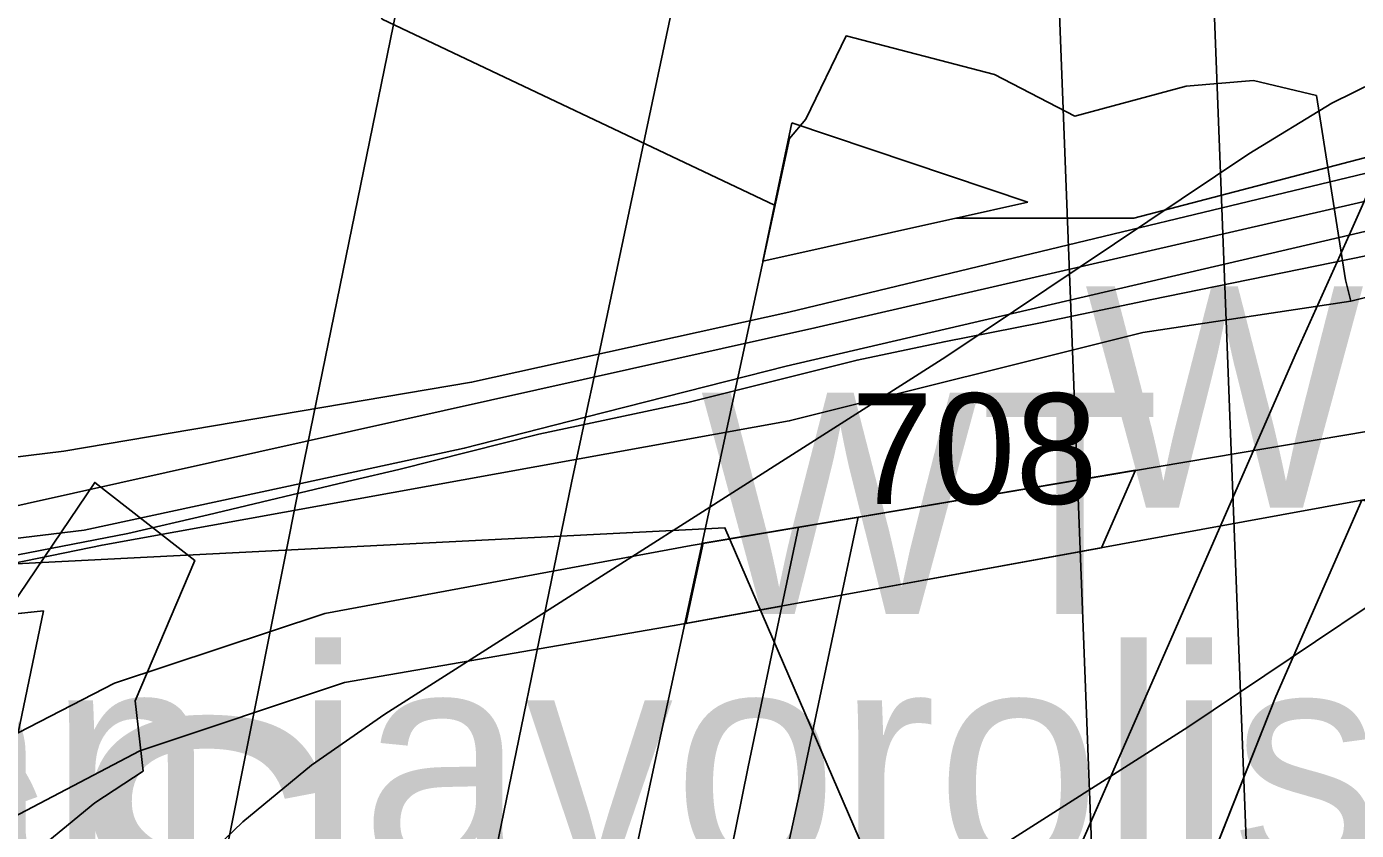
# Model space of a CAD drawing. Extents: x -690419 to -685080, y -987825 to -981190.
# Drawn here: x -686778.1 to -686717.9, y -985732.7 to -985696.3 of the extents above; entities that cross this region are included whole.
import ezdxf

# ---------------------------------------------------------------- set-up
doc = ezdxf.new("R2010")
doc.units = 0
for name, color, linetype in [('_Polohopis reambulance', 7, 'Continuous'), ('BPEJ (S) - hranice', 7, 'Continuous'), ('BPEJ I-II ochrana', 7, 'Continuous'), ('Docházková izochrona BUS (S)', 7, 'Continuous'), ('Docházková izochrona VLAK (S)', 7, 'Continuous'), ('Elektro VN 35 nadzemní (S)', 7, 'Continuous'), ('Kanalizace stoka bez rozlišení (S)', 7, 'Continuous'), ('Kanalizace_ČOV_ČS (S)', 7, 'Continuous'), ('OP elektro VN (S)', 7, 'Continuous'), ('OP lesa 30 m (S)', 7, 'Continuous'), ('OP lesa 50 m (S)', 7, 'Continuous'), ('Plochy dopravy silniční DS (S)', 7, 'Continuous'), ('Plochy smíšené nezastavěného území všeobecné MU (S)', 7, 'Continuous'), ('Plochy veřejná prostranství všeobecná PU (S)', 7, 'Continuous'), ('Plochy vodní a vodnich toku WT (S)', 7, 'Continuous'), ('Plynovod STL (S)', 7, 'Continuous'), ('Regulacni bloky_ID', 7, 'Continuous'), ('Regulační bloky STABILIZOVANÉ (S)', 7, 'Continuous'), ('Regulační bloky STABILIZOVANÉ (S) TIS', 7, 'Continuous'), ('Regulační kódy STABILIZOVANÉ (S)', 7, 'Continuous'), ('Regulační kódy STABILIZOVANÉ (S) TIS', 7, 'Continuous'), ('Silnice I třídy (S) - osa', 7, 'Continuous'), ('Silnice III třídy (S) - osa', 7, 'Continuous'), ('Spoje - komunikační vedení bez rozlišení provozovanál (S)', 7, 'Continuous'), ('USES LBK (S)', 7, 'Continuous'), ('USES_ŠRAFY (S)', 7, 'Continuous'), ('VKP registrovaný popis (S)', 7, 'Continuous'), ('Vodovodní řady (S)', 7, 'Continuous'), ('Záplavové území Q100 (S)', 7, 'Continuous')]:
    doc.layers.add(name, color=color, linetype=linetype)

msp = doc.modelspace()

# ---------------------------------------------------------------- linework, layer by layer
at = {"layer": '_Polohopis reambulance'}
msp.add_line((-686740.58, -985719), (-686740.47, -985718.52), dxfattribs=at)
msp.add_lwpolyline([(-686753.84, -985828.87), (-686747.58, -985792.301), (-686737.661, -985767.233), (-686721.59, -985726.62)], dxfattribs=at)
at = {"layer": 'BPEJ (S) - hranice'}
for points in [[(-686579.5, -985684), (-686613.5, -985681.5), (-686651.11, -985685.26), (-686654.28, -985685.77), (-686654.92, -985685.87), (-686728, -985705), (-686736.05, -985705), (-686744.79, -985706.94), (-686744.25, -985704.41), (-686762, -985696), (-686771, -985678), (-686773.5, -985655), (-686775, -985640.5), (-686766, -985541.5)], [(-686786, -985721), (-686746.5, -985719), (-686738.5, -985737.5), (-686735.5, -985771.5), (-686696, -985739.5), (-686660.5, -985737.5), (-686601.5, -985725.5), (-686554, -985753.5), (-686496.5, -985761), (-686468.5, -985770.5), (-686452.5, -985784), (-686439.5, -985802.5), (-686432, -985811), (-686433.5, -985838.5), (-686385.5, -985901.5)]]:
    msp.add_lwpolyline(points, dxfattribs=at)
at = {"layer": 'BPEJ I-II ochrana'}
for p, q in [((-686743.47, -985700.69), (-686744.255, -985704.408)), ((-686732.8, -985704.28), (-686743.47, -985700.69)), ((-686736.045, -985705), (-686732.8, -985704.28)), ((-686777.32, -985722.76), (-686794.08, -985724.53)), ((-686778.46, -985728.27), (-686777.32, -985722.76))]:
    msp.add_line(p, q, dxfattribs=at)
msp.add_lwpolyline([(-686744.255, -985704.408), (-686744.25, -985704.41), (-686744.79, -985706.94), (-686736.05, -985705), (-686736.045, -985705)], dxfattribs=at)
at = {"layer": 'Docházková izochrona BUS (S)'}
msp.add_arc((-686757.693, -985364.182), 400, 205.7131, 25.07732, dxfattribs=at)
at = {"layer": 'Docházková izochrona VLAK (S)'}
msp.add_arc((-686398.38, -985456.116), 800, 77.865472, 344.113367, dxfattribs=at)
at = {"layer": 'Elektro VN 35 nadzemní (S)'}
msp.add_lwpolyline([(-686720.377, -985799.302), (-686725.65, -985662.24)], dxfattribs=at)
at = {"layer": 'Kanalizace stoka bez rozlišení (S)'}
msp.add_lwpolyline([(-686806.07, -985734.09), (-686804.26, -985733.17), (-686792.87, -985729.07), (-686784.35, -985719.3), (-686742.43, -985709.96), (-686693.25, -985698.65), (-686646.36, -985688.91), (-686594.84, -985676.38), (-686564.75, -985668.11), (-686560.07, -985666.99), (-686552.99, -985665.29), (-686533.96, -985660.72), (-686502.14, -985652.87), (-686500.129, -985652.378), (-686485.77, -985648.97), (-686446.352, -985639.618), (-686438.35, -985637.72), (-686384.32, -985625.46)], dxfattribs=at)
at = {"layer": 'OP elektro VN (S)'}
msp.add_line((-686732.356, -985670.034), (-686727.645, -985792.479), dxfattribs=at)
at = {"layer": 'OP lesa 30 m (S)'}
msp.add_lwpolyline([(-686711.678, -985718.706), (-686725.569, -985728.013), (-686751.136, -985744.296)], dxfattribs=at)
at = {"layer": 'OP lesa 50 m (S)'}
msp.add_lwpolyline([(-686710.996, -985696.264), (-686715.1, -985697.856), (-686719.049, -985699.803), (-686722.81, -985702.09), (-686736.509, -985711.267), (-686761.88, -985727.426), (-686765.193, -985729.729), (-686768.309, -985732.291), (-686771.208, -985735.096), (-686773.872, -985738.126), (-686776.283, -985741.36), (-686778.425, -985744.779)], dxfattribs=at)
at = {"layer": 'Plochy dopravy silniční DS (S)'}
for p, q in [((-686727.93, -985716.4), (-686740.47, -985718.52)), ((-686729.47, -985719.9), (-686727.93, -985716.4)), ((-686717.69, -985717.75), (-686721.59, -985726.62)), ((-686741.79, -985718.74), (-686743.17, -985718.97)), ((-686740.542, -985718.532), (-686741.79, -985718.74)), ((-686740.47, -985718.52), (-686740.542, -985718.532)), ((-686743.17, -985718.97), (-686747.49, -985719.7)), ((-686747.49, -985719.7), (-686748.26, -985723.33)), ((-686741.23, -985722.05), (-686729.47, -985719.9)), ((-686742.97, -985730.31), (-686741.23, -985722.05)), ((-686777.32, -985722.76), (-686794.08, -985724.53)), ((-686778.46, -985728.27), (-686777.32, -985722.76)), ((-686748.26, -985723.33), (-686743.92, -985722.54)), ((-686743.92, -985722.54), (-686745.45, -985729.8)), ((-686721.59, -985726.62), (-686736.675, -985764.741)), ((-686745.45, -985729.8), (-686746, -985732.57)), ((-686743.58, -985733.07), (-686742.97, -985730.31)), ((-686746, -985732.57), (-686747.04, -985737.55))]:
    msp.add_line(p, q, dxfattribs=at)
at = {"layer": 'Plochy smíšené nezastavěného území všeobecné MU (S)'}
msp.add_lwpolyline([(-686754.66, -985884.07), (-686753.84, -985828.87), (-686747.58, -985792.301), (-686747.58, -985792.3), (-686721.59, -985726.62), (-686717.69, -985717.75), (-686706.58, -985715.73), (-686631.37, -985724.58)], dxfattribs=at)
msp.add_lwpolyline([(-686824.74, -985732.46), (-686818.74, -985730.19), (-686803.48, -985724.4), (-686795.48, -985724.68), (-686794.08, -985724.53), (-686777.32, -985722.76), (-686778.46, -985728.27), (-686795.29, -985737.63), (-686806.83, -985757.35), (-686812.62, -985781.77), (-686815.04, -985787.65)], close=True, dxfattribs=at)
at = {"layer": 'Plochy veřejná prostranství všeobecná PU (S)'}
msp.add_lwpolyline([(-686743.17, -985718.97), (-686740.47, -985718.52), (-686740.58, -985719), (-686741.23, -985722.05), (-686742.97, -985730.31), (-686743.58, -985733.07), (-686744.69, -985738.08), (-686749.26, -985758.81), (-686750.35, -985765.26), (-686751.72, -985777.45), (-686753.71, -985783.82), (-686754.59, -985783.67), (-686752.47, -985765), (-686751.26, -985757.89), (-686747.04, -985737.55), (-686746, -985732.57), (-686745.45, -985729.8), (-686743.92, -985722.54)], close=True, dxfattribs=at)
at = {"layer": 'Plochy vodní a vodnich toku WT (S)'}
for points in [[(-686741.23, -985722.05), (-686740.58, -985719), (-686740.47, -985718.52), (-686727.93, -985716.4), (-686729.47, -985719.9)], [(-686743.17, -985718.97), (-686743.92, -985722.54), (-686748.26, -985723.33), (-686747.49, -985719.7)]]:
    msp.add_lwpolyline(points, close=True, dxfattribs=at)
at = {"layer": 'Plynovod STL (S)'}
msp.add_lwpolyline([(-686781.45, -985720.8), (-686773.51, -985719.25), (-686769.87, -985718.42), (-686763.305, -985716.851), (-686761.25, -985716.36), (-686754.91, -985714.76), (-686748.17, -985713.33), (-686740.52, -985711.42), (-686736.59, -985710.59), (-686732.23, -985709.74), (-686727.27, -985708.69), (-686713.74, -985705.93), (-686699.84, -985703.12), (-686685.64, -985700.09), (-686673.18, -985697.23), (-686658.72, -985693.9), (-686644.65, -985691.19), (-686630.48, -985688.14), (-686616.5, -985684.51), (-686601.59, -985680.37), (-686585.58, -985676.22), (-686572.15, -985672.89), (-686565.07, -985671.19), (-686564.1, -985670.96)], dxfattribs=at)
at = {"layer": 'Regulační bloky STABILIZOVANÉ (S)'}
for p, q in [((-686727.93, -985716.4), (-686740.47, -985718.52)), ((-686729.47, -985719.9), (-686727.93, -985716.4)), ((-686717.69, -985717.75), (-686721.59, -985726.62)), ((-686741.79, -985718.74), (-686743.17, -985718.97)), ((-686740.542, -985718.532), (-686741.79, -985718.74)), ((-686740.47, -985718.52), (-686740.542, -985718.532)), ((-686743.17, -985718.97), (-686747.49, -985719.7)), ((-686747.49, -985719.7), (-686748.26, -985723.33)), ((-686741.23, -985722.05), (-686729.47, -985719.9)), ((-686742.97, -985730.31), (-686741.23, -985722.05)), ((-686777.32, -985722.76), (-686794.08, -985724.53)), ((-686778.46, -985728.27), (-686777.32, -985722.76)), ((-686748.26, -985723.33), (-686743.92, -985722.54)), ((-686743.92, -985722.54), (-686745.45, -985729.8)), ((-686721.59, -985726.62), (-686736.675, -985764.741)), ((-686745.45, -985729.8), (-686746, -985732.57)), ((-686743.58, -985733.07), (-686742.97, -985730.31)), ((-686746, -985732.57), (-686747.04, -985737.55))]:
    msp.add_line(p, q, dxfattribs=at)
msp.add_lwpolyline([(-686754.66, -985884.07), (-686753.84, -985828.87), (-686747.58, -985792.301), (-686747.58, -985792.3), (-686721.59, -985726.62), (-686717.69, -985717.75), (-686706.58, -985715.73), (-686631.37, -985724.58)], dxfattribs=at)
for points in [[(-686741.23, -985722.05), (-686740.58, -985719), (-686740.47, -985718.52), (-686727.93, -985716.4), (-686729.47, -985719.9)], [(-686743.17, -985718.97), (-686740.47, -985718.52), (-686740.58, -985719), (-686741.23, -985722.05), (-686742.97, -985730.31), (-686743.58, -985733.07), (-686744.69, -985738.08), (-686749.26, -985758.81), (-686750.35, -985765.26), (-686751.72, -985777.45), (-686753.71, -985783.82), (-686754.59, -985783.67), (-686752.47, -985765), (-686751.26, -985757.89), (-686747.04, -985737.55), (-686746, -985732.57), (-686745.45, -985729.8), (-686743.92, -985722.54)], [(-686743.17, -985718.97), (-686743.92, -985722.54), (-686748.26, -985723.33), (-686747.49, -985719.7)], [(-686824.74, -985732.46), (-686818.74, -985730.19), (-686803.48, -985724.4), (-686795.48, -985724.68), (-686794.08, -985724.53), (-686777.32, -985722.76), (-686778.46, -985728.27), (-686795.29, -985737.63), (-686806.83, -985757.35), (-686812.62, -985781.77), (-686815.04, -985787.65)]]:
    msp.add_lwpolyline(points, close=True, dxfattribs=at)
at = {"layer": 'Regulační bloky STABILIZOVANÉ (S) TIS'}
for p, q in [((-686727.93, -985716.4), (-686740.47, -985718.52)), ((-686729.47, -985719.9), (-686727.93, -985716.4)), ((-686740.47, -985718.52), (-686740.58, -985719)), ((-686743.17, -985718.97), (-686747.49, -985719.7)), ((-686743.92, -985722.54), (-686743.17, -985718.97)), ((-686740.58, -985719), (-686741.23, -985722.05)), ((-686747.49, -985719.7), (-686748.26, -985723.33)), ((-686741.23, -985722.05), (-686729.47, -985719.9)), ((-686748.26, -985723.33), (-686743.92, -985722.54))]:
    msp.add_line(p, q, dxfattribs=at)
at = {"layer": 'Silnice I třídy (S) - osa'}
for points in [[(-686720.25, -985487.625), (-686730.438, -985543.312), (-686761.212, -985694.916), (-686765.516, -985715.906), (-686770.522, -985741.025), (-686779.04, -985781.161), (-686786.593, -985823.316), (-686791.863, -985876.626), (-686792.742, -985921.768), (-686790.81, -985956.634), (-686786.682, -985994.311), (-686777.021, -986043.844), (-686756.12, -986113.227), (-686723.448, -986201.49), (-686705.356, -986252.341), (-686695.344, -986286.768)], [(-686778.248, -985860.482), (-686776.45, -985841.58), (-686774.069, -985823.879), (-686771.291, -985806.416), (-686768.116, -985789.033), (-686764.544, -985770.063), (-686760.893, -985753.076), (-686757.4, -985736.249), (-686753.431, -985716.961), (-686752.805, -985714.005), (-686752.712, -985713.565), (-686752.463, -985712.392), (-686746.367, -985683.623), (-686738.985, -985648.46), (-686731.524, -985612.582), (-686727.793, -985595.279), (-686723.983, -985577.022), (-686716.601, -985541.859)]]:
    msp.add_lwpolyline(points, dxfattribs=at)
at = {"layer": 'Silnice III třídy (S) - osa'}
for points in [[(-686698.969, -985661.53), (-686711.489, -985690.11), (-686717.419, -985703.87), (-686718.271, -985705.765), (-686720.709, -985711.19), (-686726.019, -985723.33), (-686732.34, -985737.727), (-686740.409, -985756.87), (-686748.299, -985777.93), (-686750.289, -985783.97), (-686751.719, -985789.43), (-686755.719, -985805.42), (-686757.929, -985817.48), (-686759.619, -985830.87), (-686761.349, -985847.72), (-686762.539, -985870.3)], [(-686606.431, -985678.754), (-686656.952, -985691.058), (-686700.74, -985701.51), (-686710.794, -985704.023), (-686718.271, -985705.765), (-686743.735, -985711.696), (-686752.805, -985714.005), (-686758.287, -985715.4), (-686765.472, -985716.948), (-686775.485, -985719.104), (-686788.582, -985720.692)]]:
    msp.add_lwpolyline(points, dxfattribs=at)
at = {"layer": 'Spoje - komunikační vedení bez rozlišení provozovanál (S)'}
for points in [[(-686718.19, -985708.75), (-686693.9, -985702.64), (-686669.09, -985697.35), (-686644.02, -985691.44), (-686611.69, -985685.61), (-686601.59, -985684.34), (-686597.57, -985684.53), (-686592.89, -985684.8)], [(-686718.19, -985708.75), (-686718.44, -985707.79), (-686719.75, -985699.46), (-686722.59, -985698.78), (-686725.64, -985699.04), (-686730.68, -985700.39), (-686734.31, -985698.5), (-686741.02, -985696.76), (-686742.84, -985700.52), (-686743.58, -985701.4), (-686750.91, -985735.34), (-686750.51, -985737.61), (-686750.5, -985738.34)], [(-686833.95, -985753.06), (-686829.93, -985746.7), (-686829.54, -985743.04), (-686828.56, -985741.01), (-686825.05, -985734.05), (-686824.16, -985732.13), (-686821.7, -985728.56), (-686819.71, -985726.67), (-686817.31, -985725.09), (-686807.67, -985723.26), (-686797.92, -985722.9), (-686786.28, -985722.17), (-686774.67, -985719.78), (-686743.59, -985714.17), (-686727.6, -985710.17), (-686718.19, -985708.75)]]:
    msp.add_lwpolyline(points, dxfattribs=at)
at = {"layer": 'USES LBK (S)'}
for points in [[(-686388.625, -985810.755), (-686423.893, -985809.781), (-686440.757, -985797.123), (-686455.431, -985790.956), (-686463.296, -985773.754), (-686473.43, -985772.212), (-686479.603, -985764.028), (-686506.1, -985753.71), (-686522.4, -985749.899), (-686552.236, -985752.008), (-686577.685, -985736.292), (-686635.46, -985718.21), (-686712.73, -985706.47), (-686716.23, -985714.43), (-686748.02, -985719.8), (-686764.59, -985722.88), (-686774.1, -985726.02), (-686778.46, -985728.27), (-686795.29, -985737.63), (-686806.83, -985757.35), (-686812.62, -985781.77), (-686815.04, -985787.65), (-686822.7, -985796.33), (-686824.21, -985881.7)], [(-686801.34, -985880.62), (-686799.69, -985847.36), (-686799.28, -985839.17), (-686794.66, -985818.59), (-686780.05, -985735.99), (-686779.32, -985732.42), (-686772.96, -985729.08), (-686763.7, -985726), (-686748.79, -985723.42), (-686741.23, -985722.05), (-686717.69, -985717.75), (-686644.52, -985729.77), (-686597.47, -985742.047), (-686572.461, -985759.067), (-686533.14, -985767.66), (-686508.159, -985768.516), (-686490.702, -985774.399), (-686460.929, -985804.865), (-686427.647, -985830.018), (-686412.15, -985827.522), (-686391.665, -985827.701)]]:
    msp.add_lwpolyline(points, dxfattribs=at)
at = {"layer": 'USES_ŠRAFY (S)'}
for points in [[(-686388.625, -985810.755), (-686423.893, -985809.781), (-686440.757, -985797.123), (-686455.431, -985790.956), (-686463.296, -985773.754), (-686473.43, -985772.212), (-686479.603, -985764.028), (-686506.1, -985753.71), (-686522.4, -985749.899), (-686552.236, -985752.008), (-686577.685, -985736.292), (-686635.46, -985718.21), (-686712.73, -985706.47), (-686716.23, -985714.43), (-686748.02, -985719.8), (-686764.59, -985722.88), (-686774.1, -985726.02), (-686778.46, -985728.27), (-686795.29, -985737.63), (-686806.83, -985757.35), (-686812.62, -985781.77), (-686815.04, -985787.65), (-686822.7, -985796.33), (-686824.21, -985881.7)], [(-686801.34, -985880.62), (-686799.69, -985847.36), (-686799.28, -985839.17), (-686794.66, -985818.59), (-686780.05, -985735.99), (-686779.32, -985732.42), (-686772.96, -985729.08), (-686763.7, -985726), (-686748.79, -985723.42), (-686741.23, -985722.05), (-686717.69, -985717.75), (-686644.52, -985729.77), (-686597.47, -985742.047), (-686572.461, -985759.067), (-686533.14, -985767.66), (-686508.159, -985768.516), (-686490.702, -985774.399), (-686460.929, -985804.865), (-686427.647, -985830.018), (-686412.15, -985827.522), (-686391.665, -985827.701)]]:
    msp.add_lwpolyline(points, dxfattribs=at)
at = {"layer": 'Vodovodní řady (S)'}
msp.add_lwpolyline([(-686570.11, -985674.37), (-686572.86, -985668.46), (-686572.907, -985668.38), (-686573.005, -985668.274), (-686573.165, -985668.197), (-686573.306, -985668.178), (-686573.45, -985668.2), (-686580.89, -985670.58), (-686586.68, -985671.89), (-686614.19, -985678.46), (-686638.52, -985684.25), (-686668.55, -985691.34), (-686692.267, -985696.958), (-686709.79, -985701.12), (-686743.603, -985709.25), (-686757.96, -985712.42), (-686776.4, -985715.54), (-686795.592, -985717.89), (-686797.01, -985717.58), (-686799.14, -985716.5)], dxfattribs=at)
at = {"layer": 'Záplavové území Q100 (S)'}
msp.add_lwpolyline([(-686779.345, -985735), (-686775, -985731.429), (-686772.813, -985730), (-686773.177, -985726.823), (-686770.474, -985720.474), (-686775, -985716.949), (-686778.787, -985722.574)], dxfattribs=at)

# ---------------------------------------------------------------- texts
at = {"layer": 'Kanalizace_ČOV_ČS (S)'}
msp.add_text('ČS', height=15, dxfattribs=at).set_placement((-686791.188, -985742.676))
at = {"layer": 'Regulacni bloky_ID'}
msp.add_text('708', height=5, dxfattribs=at).set_placement((-686740.8, -985717.919))
at = {"layer": 'Regulační kódy STABILIZOVANÉ (S)'}
for p in [(-686730.223, -985718.086), (-686747.6, -985722.89)]:
    msp.add_text('WT', height=10, dxfattribs=at).set_placement(p)
at = {"layer": 'Regulační kódy STABILIZOVANÉ (S) TIS'}
for p in [(-686730.223, -985718.086), (-686747.6, -985722.89)]:
    msp.add_text('WT', height=10, dxfattribs=at).set_placement(p)
at = {"layer": 'VKP registrovaný popis (S)'}
msp.add_text('platan javorolistý', height=10, dxfattribs=at).set_placement((-686806.078, -985734.477))

doc.saveas('drawing.dxf')
